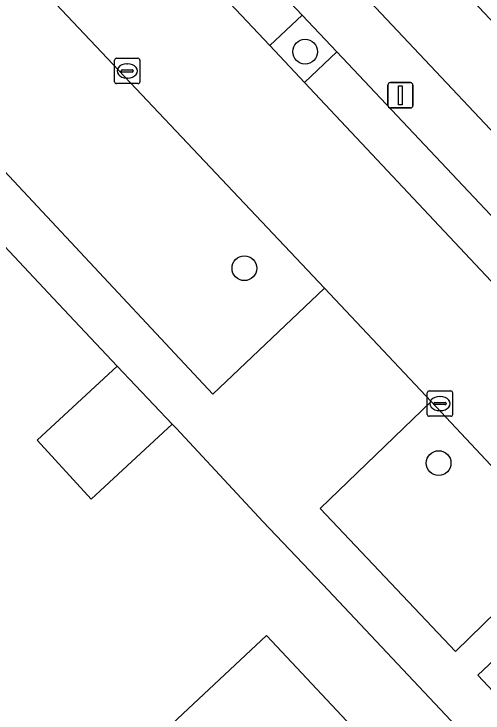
# Model space of a CAD drawing. Extents: x 162542 to 163147, y 380779 to 381521.
# Drawn here: x 162936.71 to 162955.24, y 381319.49 to 381347.07 of the extents above; entities that cross this region are included whole.
import ezdxf

# ---------------------------------------------------------------- set-up
doc = ezdxf.new("R2010")
doc.units = 0
for name, color, linetype in [('IMGEO_Boom', 7, 'Continuous'), ('IMGEO_Erf', 7, 'Continuous'), ('IMGEO_Groenvoorziening', 7, 'Continuous'), ('IMGEO_Hek', 7, 'Continuous'), ('IMGEO_Kolk', 7, 'Continuous'), ('IMGEO_Lichtmast', 7, 'Continuous'), ('IMGEO_Muur', 7, 'Continuous'), ('IMGEO_Pand', 7, 'Continuous'), ('IMGEO_Parkeervlak_open', 7, 'Continuous'), ('IMGEO_Rijbaan_lokaal_open', 7, 'Continuous'), ('IMGEO_Voetpad_open', 7, 'Continuous')]:
    doc.layers.add(name, color=color, linetype=linetype)

msp = doc.modelspace()

# ---------------------------------------------------------------- linework, layer by layer
at = {"layer": 'IMGEO_Boom'}
for centre in [(162948.208, 381345.581), (162945.808, 381337.039), (162953.48, 381329.35)]:
    msp.add_circle(centre, 0.489, dxfattribs=at)
at = {"layer": 'IMGEO_Erf'}
for points in [[(162955.284, 381347.119), (162951.486, 381351.146), (162948.066, 381354.773), (162945.873, 381352.723), (162947.977, 381350.528), (162960.698, 381337.022), (162962.873, 381339.071), (162959.082, 381343.091)], [(162942.956, 381330.887), (162939.759, 381327.928), (162937.622, 381330.249), (162940.788, 381333.18), (162938.258, 381335.857), (162930.94, 381343.649), (162873.818, 381289.875), (162880.071, 381283.181), (162886.067, 381276.815), (162886.269, 381276.967), (162890.823, 381281.229), (162891.956, 381280.018), (162891.424, 381279.52), (162892.33, 381278.552), (162888.308, 381274.789), (162889.625, 381273.425), (162889.429, 381273.239), (162902.331, 381259.587), (162950.027, 381304.513), (162959.44, 381313.384), (162948.902, 381324.556), (162946.542, 381327.046), (162943.123, 381330.71)], [(162947.928, 381306.647), (162939.448, 381315.791), (162946.678, 381322.545), (162955.186, 381313.487)]]:
    msp.add_lwpolyline(points, close=True, dxfattribs=at)
at = {"layer": 'IMGEO_Groenvoorziening'}
for points in [[(162936.553, 381349.389), (162932.201, 381345.269), (162944.555, 381332.065), (162948.968, 381336.257)], [(162948.09, 381347.019), (162946.807, 381345.82), (162948.18, 381344.36), (162949.455, 381345.574)], [(162958.484, 381326.143), (162953.184, 381331.783), (162948.805, 381327.563), (162954.15, 381321.923)], [(162959.45, 381325.145), (162955.029, 381320.987), (162961.403, 381314.203), (162965.823, 381318.376)]]:
    msp.add_lwpolyline(points, close=True, dxfattribs=at)
at = {"layer": 'IMGEO_Hek'}
msp.add_lwpolyline([(162946.542, 381327.046), (162943.123, 381330.71)], dxfattribs=at)
at = {"layer": 'IMGEO_Kolk'}
for p, q in [((162940.678, 381344.396), (162940.678, 381345.248)), ((162940.753, 381345.322), (162941.605, 381345.322)), ((162941.166, 381345.102), (162941.191, 381345.102)), ((162941.679, 381345.248), (162941.679, 381344.396)), ((162940.937, 381344.816), (162940.937, 381344.828)), ((162940.98, 381344.865), (162941.378, 381344.865)), ((162941.421, 381344.828), (162941.421, 381344.816)), ((162941.375, 381344.779), (162940.977, 381344.779)), ((162941.189, 381344.542), (162941.164, 381344.542)), ((162941.605, 381344.322), (162940.753, 381344.322)), ((162953.034, 381331.273), (162953.034, 381332.125)), ((162953.109, 381332.199), (162953.961, 381332.199)), ((162954.035, 381332.125), (162954.035, 381331.273)), ((162953.522, 381331.979), (162953.547, 381331.979)), ((162953.293, 381331.693), (162953.293, 381331.705)), ((162953.731, 381331.656), (162953.333, 381331.656)), ((162953.336, 381331.742), (162953.734, 381331.742)), ((162953.777, 381331.705), (162953.777, 381331.693)), ((162953.545, 381331.419), (162953.52, 381331.419)), ((162953.961, 381331.199), (162953.109, 381331.199))]:
    msp.add_line(p, q, dxfattribs=at)
for points in [[(162940.678, 381344.396), (162940.678, 381345.248)], [(162940.753, 381345.322), (162941.605, 381345.322)], [(162941.679, 381345.248), (162941.679, 381344.396)], [(162941.605, 381344.322), (162940.753, 381344.322)], [(162953.034, 381331.273), (162953.034, 381332.125)], [(162953.109, 381332.199), (162953.961, 381332.199)], [(162954.035, 381332.125), (162954.035, 381331.273)], [(162953.961, 381331.199), (162953.109, 381331.199)]]:
    msp.add_lwpolyline(points, dxfattribs=at)
for centre, radius, start, end in [((162940.755, 381345.246), 0.0765, 91.552, 178.448), ((162940.755, 381345.246), 0.0765, 91.552, 178.448), ((162941.603, 381345.246), 0.0765, 1.552, 88.448), ((162941.603, 381345.246), 0.0765, 1.552, 88.448), ((162940.977, 381344.825), 0.0403, 85.8775, 175.7526), ((162940.974, 381344.815), 0.0366, 178.938, 274.7102), ((162941.378, 381344.822), 0.043, 264.8664, 352.4533), ((162941.382, 381344.827), 0.0386, 1.7309, 96.639), ((162940.755, 381344.398), 0.0765, 181.552, 268.448), ((162940.755, 381344.398), 0.0765, 181.552, 268.448), ((162941.603, 381344.398), 0.0765, 271.552, 358.448), ((162941.603, 381344.398), 0.0765, 271.552, 358.448), ((162953.111, 381332.123), 0.0765, 91.552, 178.448), ((162953.111, 381332.123), 0.0765, 91.552, 178.448), ((162953.959, 381332.123), 0.0765, 1.552, 88.448), ((162953.959, 381332.123), 0.0765, 1.552, 88.448), ((162953.333, 381331.702), 0.0403, 85.8775, 175.7526), ((162953.33, 381331.692), 0.0366, 178.938, 274.7102), ((162953.734, 381331.699), 0.043, 264.8664, 352.4533), ((162953.738, 381331.704), 0.0386, 1.7309, 96.639), ((162953.111, 381331.275), 0.0765, 181.552, 268.448), ((162953.111, 381331.275), 0.0765, 181.552, 268.448), ((162953.959, 381331.275), 0.0765, 271.552, 358.448), ((162953.959, 381331.275), 0.0765, 271.552, 358.448)]:
    msp.add_arc(centre, radius, start, end, dxfattribs=at)
for centre, major_axis, ratio, start_param, end_param in [((162941.165, 381344.822), (-0.387, 0.002), 0.722429, 4.712389, 7.853982), ((162941.19, 381344.822), (-0.39, 0.002), 0.717154, 1.570796, 4.712389), ((162953.521, 381331.699), (-0.387, 0.002), 0.722429, 4.712389, 7.853982), ((162953.546, 381331.699), (-0.39, 0.002), 0.717154, 1.570796, 4.712389)]:
    msp.add_ellipse(centre, major_axis=major_axis, ratio=ratio, start_param=start_param, end_param=end_param, dxfattribs=at)
at = {"layer": 'IMGEO_Lichtmast'}
for p, q in [((162951.477, 381343.461), (162951.477, 381344.261)), ((162951.477, 381344.261), (162951.477, 381343.461)), ((162951.577, 381344.361), (162952.367, 381344.361)), ((162952.367, 381344.361), (162951.577, 381344.361)), ((162952.467, 381344.261), (162952.467, 381343.461)), ((162952.467, 381343.461), (162952.467, 381344.261)), ((162952.367, 381343.361), (162951.577, 381343.361)), ((162951.577, 381343.361), (162952.367, 381343.361))]:
    msp.add_line(p, q, dxfattribs=at)
msp.add_lwpolyline([(162951.897, 381344.236), (162952.047, 381344.236), (162952.047, 381343.486), (162951.897, 381343.486), (162951.897, 381344.236)], dxfattribs=at)
for centre, start, end in [((162951.577, 381344.261), 90, 180), ((162951.577, 381344.261), 90, 180), ((162952.367, 381344.261), 0, 90), ((162952.367, 381344.261), 360, 90), ((162951.577, 381343.461), 180, 270), ((162951.577, 381343.461), 180, 270), ((162952.367, 381343.461), 270, 0), ((162952.367, 381343.461), 270, 0)]:
    msp.add_arc(centre, 0.1, start, end, dxfattribs=at)
at = {"layer": 'IMGEO_Muur'}
for points in [[(162940.788, 381333.18), (162938.258, 381335.857)], [(162943.123, 381330.71), (162942.956, 381330.887)], [(162948.902, 381324.556), (162946.542, 381327.046)]]:
    msp.add_lwpolyline(points, dxfattribs=at)
at = {"layer": 'IMGEO_Pand'}
for points in [[(162942.956, 381330.887), (162940.788, 381333.18), (162937.622, 381330.249), (162939.759, 381327.928)], [(162947.928, 381306.647), (162955.186, 381313.487), (162946.678, 381322.545), (162939.448, 381315.791)]]:
    msp.add_lwpolyline(points, close=True, dxfattribs=at)
at = {"layer": 'IMGEO_Parkeervlak_open'}
for points in [[(162941.152, 381354.365), (162939.888, 381353.2), (162943.424, 381349.416), (162946.807, 381345.82), (162948.09, 381347.019)], [(162949.455, 381345.574), (162948.18, 381344.36), (162973.747, 381317.179), (162973.776, 381317.148), (162975.118, 381318.395), (162975.041, 381318.477)]]:
    msp.add_lwpolyline(points, close=True, dxfattribs=at)
at = {"layer": 'IMGEO_Rijbaan_lokaal_open'}
for points in [[(162948.18, 381344.36), (162946.807, 381345.82), (162943.424, 381349.416), (162939.888, 381353.2), (162938.575, 381354.605), (162931.562, 381362.11), (162930.021, 381363.669), (162928.342, 381365.368), (162924.692, 381362.02), (162924.862, 381361.84), (162927.322, 381359.24), (162935.66, 381350.401), (162936.553, 381349.389), (162948.968, 381336.257), (162953.184, 381331.783), (162958.484, 381326.143), (162959.45, 381325.145), (162965.823, 381318.376)], [(162995.8, 381293.786), (162992.204, 381297.618), (162990.7, 381299.212), (162975.135, 381315.708), (162973.776, 381317.148), (162973.747, 381317.179), (162948.18, 381344.36)]]:
    msp.add_lwpolyline(points, dxfattribs=at)
at = {"layer": 'IMGEO_Voetpad_open'}
for points in [[(162962.582, 381402.201), (162946.196, 381386.74), (162928.217, 381369.913), (162927.921, 381368.691), (162929.938, 381366.393), (162931.338, 381364.863), (162932.171, 381363.952), (162933.529, 381362.439), (162939.828, 381355.768), (162941.152, 381354.365), (162948.09, 381347.019), (162949.455, 381345.574), (162975.041, 381318.477)], [(162960.698, 381337.022), (162947.977, 381350.528), (162945.873, 381352.723), (162942.052, 381356.791), (162938.23, 381360.858), (162934.409, 381364.926), (162930.491, 381369.097), (162934.434, 381372.794), (162943.192, 381381.006), (162951.325, 381388.701), (162960.071, 381396.914)], [(162920.048, 381355.142), (162929.552, 381345.117), (162930.94, 381343.649), (162938.258, 381335.857), (162940.788, 381333.18), (162942.956, 381330.887), (162943.123, 381330.71), (162946.542, 381327.046), (162948.902, 381324.556), (162959.44, 381313.384)], [(162958.484, 381326.143), (162954.15, 381321.923), (162948.805, 381327.563), (162953.184, 381331.783), (162948.968, 381336.257), (162944.555, 381332.065), (162932.201, 381345.269), (162936.553, 381349.389)], [(162961.403, 381314.203), (162955.029, 381320.987), (162959.45, 381325.145)]]:
    msp.add_lwpolyline(points, dxfattribs=at)

doc.saveas('drawing.dxf')
